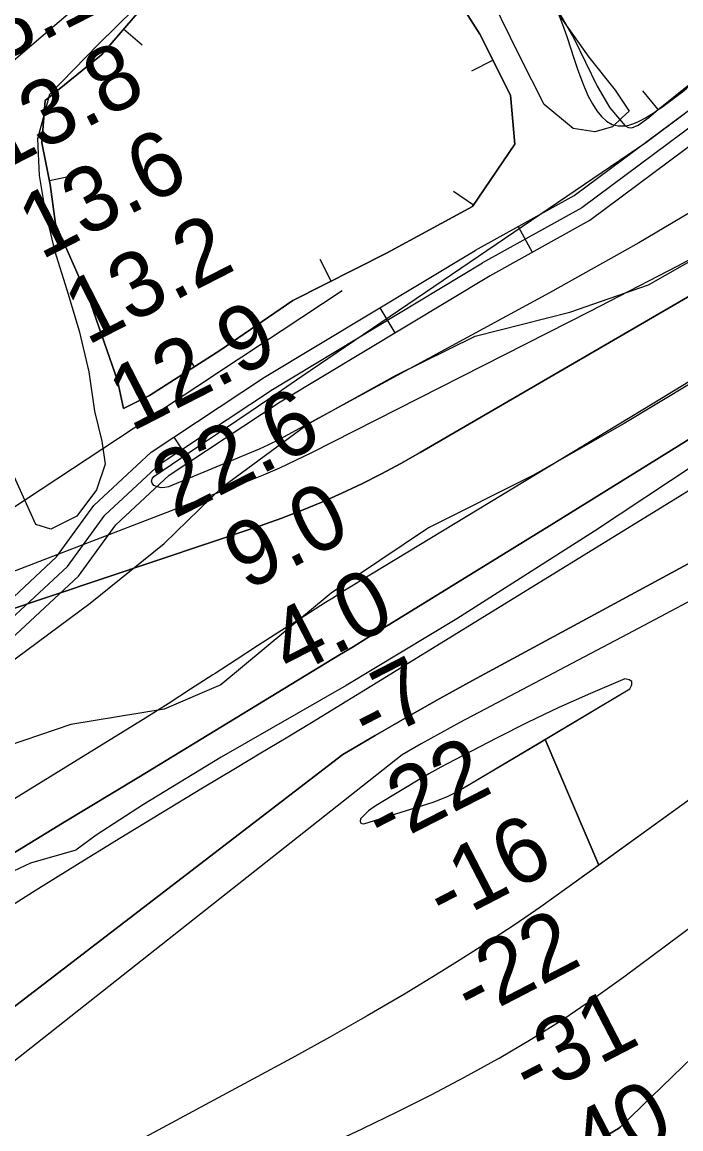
# Model space of a CAD drawing. Extents: x 3625074 to 3663148, y 511451 to 537151.
# Drawn here: x 3641120 to 3641799, y 521093 to 522233 of the extents above; entities that cross this region are included whole.
import ezdxf

# ---------------------------------------------------------------- set-up
doc = ezdxf.new("R2010")
doc.units = 0
for name, color, linetype in [('V-BORW-LINE', 7, 'Continuous'), ('V-RIVR-EDGE', 7, 'Continuous'), ('V-RIVR-RANG', 7, 'Continuous'), ('V-ROAD-CNTR', 7, 'Continuous'), ('V-SITE-VEGE', 7, 'Continuous'), ('V-TOPO-DPTH', 7, 'Continuous'), ('V-TOPO-MINR', 7, 'Continuous'), ('V-TOPO-WATR', 7, 'Continuous')]:
    doc.layers.add(name, color=color, linetype=linetype)

msp = doc.modelspace()

# ---------------------------------------------------------------- linework, layer by layer
at = {"layer": 'V-BORW-LINE'}
for p, q in [((3641224.9, 522225.9), (3641243.9, 522209.6)), ((3641605.6, 522193.6), (3641583.2, 522182.4)), ((3641775.7, 522142.8), (3641760, 522162.2)), ((3641148.4, 522070), (3641172.9, 522074.9)), ((3641585.5, 522044.6), (3641564.8, 522058.6)), ((3641438.7, 521966.2), (3641427.5, 521988.5)), ((3641201.2, 521913.2), (3641224.8, 521921.5)), ((3641297.8, 521877.9), (3641284.4, 521899))]:
    msp.add_line(p, q, dxfattribs=at)
for points in [[(3641144, 522152.3), (3641202.2, 522199.3), (3641252.1, 522257.6), (3641300, 522282.1), (3641348, 522324.7), (3641396.8, 522343.5), (3641455.3, 522347.2), (3641484.6, 522348.7), (3641535.5, 522309.4), (3641592, 522220.6), (3641623.6, 522157.8), (3641628, 522107.2), (3641584.4, 522042.9), (3641495.9, 521995.1), (3641399.1, 521946.2), (3641324, 521894.6), (3641251.6, 521848.5), (3641224.7, 521835), (3641218.7, 521863.7), (3641190.9, 521942.7), (3641154.5, 522025.1), (3641149.3, 522065.7), (3641140.5, 522108.7), (3641144, 522152.3)], [(3641144, 522152.3), (3641140.5, 522108.7), (3641149.3, 522065.7), (3641154.5, 522025.1), (3641190.9, 521942.7), (3641218.7, 521863.7), (3641224.7, 521835), (3641251.6, 521848.5), (3641324, 521894.6), (3641399.1, 521946.2), (3641495.9, 521995.1), (3641584.4, 522042.9), (3641628, 522107.2), (3641623.6, 522157.8), (3641592, 522220.6), (3641535.5, 522309.4), (3641484.6, 522348.7), (3641455.3, 522347.2), (3641396.8, 522343.5), (3641348, 522324.7), (3641300, 522282.1), (3641252.1, 522257.6), (3641202.2, 522199.3), (3641144, 522152.3)], [(3641670.4, 522247.6), (3641688.6, 522216.5), (3641712.7, 522167), (3641726, 522144.7), (3641741.5, 522126.1), (3641745, 522124.3), (3641748.4, 522124.2), (3641755.2, 522126.8), (3641766, 522134.6), (3641775.7, 522142.8), (3641807.1, 522168.3)]]:
    msp.add_lwpolyline(points, dxfattribs=at)
msp.add_spline([(3641978.4, 522695.7), (3641991.5, 522660.5), (3642036.1, 522609.3), (3642047.6, 522593.5), (3642069.9, 522549.5), (3642102, 522501.1), (3642113.2, 522447), (3642102.9, 522428.1), (3642061.4, 522383.1), (3642001.2, 522321.5), (3641914.2, 522257.6), (3641838.4, 522194), (3641775.7, 522142.8), (3641741.5, 522126.1), (3641670.4, 522247.6), (3641606.8, 522337.5), (3641546.1, 522426.5), (3641533.8, 522472.7), (3641581.4, 522514.3), (3641654.9, 522590), (3641741.9, 522667.3), (3641818, 522737.7), (3641881.7, 522780.4), (3641940.9, 522788.2), (3641965.5, 522764.1), (3641976.3, 522721.6), (3641976.2, 522711.6), (3641978.4, 522695.7)], degree=3, dxfattribs=at)
at = {"layer": 'V-RIVR-EDGE'}
msp.add_lwpolyline([(3641814.9, 521778.2), (3641710, 521708.6), (3641568.2, 521618.3), (3641454.1, 521549.9), (3641325.2, 521476.1), (3641245.5, 521427.3), (3641196.4, 521395.6), (3641175.5, 521380.3), (3641128.9, 521366.9), (3641087.8, 521347.4), (3641029.5, 521308.4), (3640955.8, 521249.1), (3640927, 521232), (3640873, 521203.4), (3640844.1, 521180.8), (3640811.6, 521164.9), (3640778.5, 521152.1), (3640758.8, 521131.9), (3640752.7, 521117.3), (3640702.3, 521078.8)], dxfattribs=at)
at = {"layer": 'V-ROAD-CNTR'}
for p, q in [((3641631.3, 522022.3), (3641645.8, 521996.1)), ((3641488.8, 521938.7), (3641504.2, 521913)), ((3641276.5, 521805.4), (3641293.1, 521780.4))]:
    msp.add_line(p, q, dxfattribs=at)
for points in [[(3641587.6, 521998), (3641689, 522054.4), (3641852.3, 522175.7), (3642061.1, 522312.5), (3642176.7, 522394.7)], [(3642192.3, 522387.3), (3642069.6, 522300.1), (3641860.9, 522163.4), (3641697.1, 522041.8), (3641594.8, 521984.9)], [(3641602.1, 521971.8), (3641705.3, 522029.1), (3641869.5, 522151.1), (3642078, 522287.7), (3642207.9, 522380)], [(3640284.7, 521147.6), (3640362.1, 521182.8), (3640419.9, 521209.8), (3640502.2, 521226.5), (3640563.1, 521248.7), (3640641, 521303.3), (3640711.1, 521357.1), (3640773.5, 521414.5), (3640855.8, 521461.9), (3640934.9, 521510.3), (3641021.3, 521568.2), (3641089.4, 521620.4), (3641155.8, 521682.2), (3641194.3, 521735.2), (3641253.2, 521790), (3641370.1, 521867.3), (3641587.1, 521997.8)], [(3640291.7, 521134.3), (3640368.4, 521169.2), (3640424.6, 521195.5), (3640506.3, 521212.1), (3640570.1, 521235.2), (3640649.8, 521291.2), (3640720.7, 521345.6), (3640782.4, 521402.3), (3640863.4, 521449), (3640943, 521497.7), (3641030.1, 521556.1), (3641099.1, 521609), (3641167, 521672.2), (3641205.5, 521725.2), (3641262.6, 521778.2), (3641378.1, 521854.6), (3641594.8, 521984.9)], [(3640298.8, 521121), (3640374.7, 521155.6), (3640429.4, 521181.1), (3640510.3, 521197.6), (3640577.1, 521221.8), (3640658.7, 521279.1), (3640730.4, 521334.1), (3640791.3, 521390.2), (3640871.1, 521436.1), (3640951.1, 521485.1), (3641038.8, 521543.9), (3641108.8, 521597.5), (3641178.3, 521662.2), (3641216.8, 521715.2), (3641271.9, 521766.4), (3641386.1, 521842), (3641602.6, 521972)]]:
    msp.add_lwpolyline(points, dxfattribs=at)
at = {"layer": 'V-SITE-VEGE'}
for points in [[(3641080.4, 522167.2), (3641330.3, 522380.4)], [(3641293.3, 522303.3), (3641198.7, 522209.9), (3641148.4, 522158.3), (3641136, 522112.7), (3641137.7, 522075), (3641143.7, 522040), (3641153.6, 521997.9), (3641166.4, 521957.1), (3641179.2, 521914.9), (3641189.1, 521872.8), (3641195, 521832.2), (3641202.4, 521801.4), (3641205.9, 521777.6), (3641196.8, 521751.3), (3641176.6, 521724), (3641149.7, 521710.9), (3641134.5, 521715.5), (3641112.2, 521764.9)], [(3641635.9, 522293.6), (3641704.3, 522196.9), (3641731.2, 522162.7), (3641745.9, 522141.4), (3641738.7, 522134.6), (3641728.7, 522125.2), (3641710.5, 522120.1), (3641688.2, 522123.5), (3641658.3, 522148.1), (3641633.2, 522197.5), (3641595, 522275.3)], [(3640324.9, 521118.2), (3640387.5, 521148.2), (3640424.7, 521164.6), (3640450.4, 521172.8), (3640488.4, 521187.1), (3640534.4, 521198.3), (3640579.2, 521218.1), (3640623.1, 521237), (3640698.4, 521288.1), (3640778.5, 521350.7), (3640862.5, 521411.4), (3640952.6, 521463), (3641028.3, 521515.4), (3641103.7, 521570.5), (3641190.5, 521634.7), (3641266.5, 521696.1), (3641326.8, 521754.4), (3641414, 521818.5), (3641505.8, 521869.2), (3641587.1, 521909.4), (3641684.8, 521934.4), (3641765.7, 521962.5), (3641855.8, 522013.6)], [(3641844.9, 521882.4), (3641740.6, 521819.6), (3641646.5, 521765.9), (3641539, 521712.1), (3641438.6, 521644.7), (3641325, 521550.4), (3641266.6, 521525.2), (3641170.4, 521509.6), (3641105.8, 521487.7), (3640986, 521412.8), (3640881.8, 521349.5), (3640781.9, 521283.5), (3640642.3, 521204.2), (3640524.1, 521152.1), (3640414.4, 521102), (3640343.9, 521068.1)]]:
    msp.add_lwpolyline(points, dxfattribs=at)
at = {"layer": 'V-TOPO-DPTH'}
for points in [[(3640334.2, 521331.1), (3640384.2, 521390.1), (3640406.8, 521413.8), (3640430.9, 521435.5), (3640457.3, 521454.5), (3640485.2, 521471.5), (3640536.2, 521498.7), (3640539.8, 521500.6), (3640543.5, 521502.5), (3640547.2, 521504.3), (3640550.9, 521506), (3640934, 521569.7), (3641365.5, 521714.2), (3641386.9, 521721.7), (3641408.1, 521729.8), (3641429.1, 521738.5), (3641449.8, 521747.7), (3641470.3, 521757.5), (3641490.5, 521767.7), (3641510.5, 521778.4), (3641530.3, 521789.6), (3642211, 522185)], [(3639760.3, 520511.8), (3639827.2, 520541.5), (3639838.3, 520546.4), (3639849.4, 520551.3), (3639860.5, 520556.1), (3639871.7, 520561), (3640640.4, 520890.8), (3640660.9, 520899.8), (3640681.2, 520908.9), (3640701.4, 520918.4), (3640721.5, 520928.2), (3640741.1, 520938.7), (3640760.1, 520950.1), (3640778.3, 520962.8), (3640795.9, 520976.4), (3641450.9, 521478.7), (3641484, 521498.2), (3641517.3, 521517.5), (3641550.8, 521536.3), (3641584.5, 521554.8), (3642282.5, 521932.5)], [(3642282.5, 521932.5), (3641584.5, 521554.8), (3641550.8, 521536.3), (3641517.3, 521517.5), (3641484, 521498.2), (3641450.9, 521478.7), (3640795.9, 520976.4), (3640778.3, 520962.8), (3640760.1, 520950.1), (3640741.1, 520938.7), (3640721.5, 520928.2), (3640701.4, 520918.4), (3640681.2, 520908.9), (3640660.9, 520899.8), (3640640.4, 520890.8), (3639871.7, 520561), (3639860.5, 520556.1), (3639849.4, 520551.3), (3639838.3, 520546.4), (3639827.2, 520541.5), (3639760.3, 520511.8)], [(3640325.9, 520897.6), (3640418.2, 520952.8), (3640510.1, 521008.9), (3640692.5, 521121.8), (3640693.3, 521122.3), (3640696.5, 521124.4), (3640698.4, 521125.6), (3640699, 521126), (3641005.2, 521312.5), (3641083.6, 521360.2), (3641162, 521407.9), (3641240.4, 521455.5), (3641318.8, 521503.1), (3641447.4, 521581.2), (3641461.5, 521589.7), (3641475.6, 521598.4), (3641489.7, 521607), (3641503.8, 521615.7), (3641668, 521716.9), (3641764.1, 521776.3), (3641860.1, 521835.9)], [(3641860.1, 521835.9), (3641764.1, 521776.3), (3641668, 521716.9), (3641503.8, 521615.7), (3641489.7, 521607), (3641475.6, 521598.4), (3641461.5, 521589.7), (3641447.4, 521581.2), (3641318.8, 521503.1), (3641240.4, 521455.5), (3641162, 521407.9), (3641083.6, 521360.2), (3641005.2, 521312.5), (3640699, 521126), (3640698.4, 521125.6), (3640696.5, 521124.4), (3640693.3, 521122.3), (3640692.5, 521121.8), (3640510.1, 521008.9), (3640418.2, 520952.8), (3640325.9, 520897.6)], [(3641748.6, 521553.7), (3641745.9, 521555.6), (3641741.3, 521556.5), (3641738.8, 521555.5), (3641705.8, 521541.6), (3641673.2, 521527.1), (3641640.9, 521511.7), (3641609, 521495.6), (3641558.1, 521468.9), (3641551.8, 521465.6), (3641545.7, 521462.2), (3641539.5, 521458.7), (3641533.5, 521455.2), (3641486.7, 521427.2), (3641481.9, 521424), (3641477.3, 521420.5), (3641473.1, 521416.6), (3641469.1, 521412.4), (3641468.5, 521410.1), (3641468.8, 521408.4), (3641470.3, 521407.5), (3641472.5, 521407.1), (3641543.7, 521429.7), (3641551.6, 521432.6), (3641559.3, 521435.7), (3641566.9, 521439.4), (3641574.2, 521443.5), (3641653, 521490.5), (3641659.1, 521494.1), (3641714.5, 521364.6), (3641709.3, 521360.9)], [(3641748.6, 521553.7), (3641745.9, 521555.6), (3641741.3, 521556.5), (3641738.8, 521555.5), (3641705.8, 521541.6), (3641673.2, 521527.1), (3641640.9, 521511.7), (3641609, 521495.6), (3641558.1, 521468.9), (3641551.8, 521465.6), (3641545.7, 521462.2), (3641539.5, 521458.7), (3641533.5, 521455.2), (3641486.7, 521427.2), (3641481.9, 521424), (3641477.3, 521420.5), (3641473.1, 521416.6), (3641469.1, 521412.4), (3641468.5, 521410.1), (3641468.8, 521408.4), (3641470.3, 521407.5), (3641472.5, 521407.1), (3641543.7, 521429.7), (3641551.6, 521432.6), (3641559.3, 521435.7), (3641566.9, 521439.4), (3641574.2, 521443.5), (3641746.4, 521546.2), (3641748.4, 521550.4), (3641748.6, 521553.7)], [(3641714.5, 521364.6), (3641659.1, 521494.1), (3641746.4, 521546.2), (3641748.4, 521550.4), (3641748.6, 521553.7)], [(3641812.3, 521435.4), (3641681.7, 521340.9), (3641654.7, 521321.8), (3641627.4, 521303), (3641599.7, 521284.9), (3641571.8, 521267.2), (3641552.3, 521255.1), (3641514.3, 521232), (3641475.9, 521209.4), (3641437.2, 521187.4), (3641398.1, 521166), (3640806.1, 520847.2), (3640804.1, 520846.1), (3640802, 520845), (3640797.9, 520842.8), (3640795.8, 520841.7), (3640791.7, 520839.5), (3640789.6, 520838.5), (3640785.2, 520836.2), (3640780.9, 520834.1), (3640154.9, 520500.4)], [(3641812.3, 521435.4), (3641714.5, 521364.6)], [(3641709.3, 521360.9), (3641681.7, 521340.9), (3641654.7, 521321.8), (3641627.4, 521303), (3641599.7, 521284.9), (3641571.8, 521267.2), (3641552.3, 521255.1), (3641514.3, 521232), (3641475.9, 521209.4), (3641437.2, 521187.4), (3641398.1, 521166), (3640806.1, 520847.2), (3640804.1, 520846.1), (3640802, 520845), (3640797.9, 520842.8), (3640795.8, 520841.7), (3640791.7, 520839.5), (3640789.6, 520838.5), (3640785.2, 520836.2), (3640780.9, 520834.1), (3640154.9, 520500.4)], [(3639949.3, 520315.8), (3640824.1, 520789), (3640842.8, 520798.1), (3640861.7, 520807), (3641471.5, 521093.5), (3641506.7, 521110.6), (3641541.6, 521128.1), (3641576.2, 521146.4), (3641610.5, 521165.3), (3641611.8, 521166), (3641644.8, 521185.5), (3641677.3, 521205.8), (3641709, 521227.3), (3641740.2, 521249.6), (3641873.2, 521348.6)], [(3639949.3, 520315.8), (3640824.1, 520789), (3640842.8, 520798.1), (3640861.7, 520807), (3641471.5, 521093.5), (3641506.7, 521110.6), (3641541.6, 521128.1), (3641576.2, 521146.4), (3641610.5, 521165.3), (3641611.8, 521166), (3641644.8, 521185.5), (3641677.3, 521205.8), (3641709, 521227.3), (3641740.2, 521249.6), (3641873.2, 521348.6)], [(3641864.4, 521218.3), (3641737.2, 521095.7), (3641737.1, 521095.6), (3641736.6, 521095), (3641734.9, 521093.6), (3641368, 520878.3), (3641289.6, 520832.5), (3641211, 520786.9), (3641132.3, 520741.6), (3641053.5, 520696.5), (3640943.1, 520633.6), (3640919.3, 520620.4), (3640895.3, 520607.4), (3640871.1, 520594.9), (3640846.7, 520582.8), (3640740.6, 520531), (3640662.6, 520494.2)], [(3640662.6, 520494.2), (3640740.6, 520531), (3640846.7, 520582.8), (3640871.1, 520594.9), (3640895.3, 520607.4), (3640919.3, 520620.4), (3640943.1, 520633.6), (3641053.5, 520696.5), (3641132.3, 520741.6), (3641211, 520786.9), (3641289.6, 520832.5), (3641368, 520878.3), (3641734.9, 521093.6), (3641736.6, 521095), (3641737.1, 521095.6), (3641737.2, 521095.7), (3641864.4, 521218.3)]]:
    msp.add_lwpolyline(points, dxfattribs=at)
at = {"layer": 'V-TOPO-MINR'}
for points in [[(3642211, 522185), (3641530.3, 521789.6), (3641510.5, 521778.4), (3641490.5, 521767.7), (3641470.3, 521757.5), (3641449.8, 521747.7), (3641429.1, 521738.5), (3641408.1, 521729.8), (3641386.9, 521721.7), (3641365.5, 521714.2), (3640934, 521569.7), (3640550.9, 521506), (3640547.2, 521504.3), (3640543.5, 521502.5), (3640539.8, 521500.6), (3640536.2, 521498.7), (3640485.2, 521471.5), (3640457.3, 521454.5), (3640430.9, 521435.5), (3640406.8, 521413.8), (3640384.2, 521390.1), (3640334.2, 521331.1)], [(3641846.8, 522059.4), (3641755.8, 522005.8), (3641663.7, 521954.1), (3641382, 521801.5), (3641377.7, 521799.3), (3641373.3, 521797.1), (3641368.9, 521795.1), (3641364.5, 521793.2), (3641271.2, 521754.5), (3641267.4, 521753.6), (3641263.5, 521753.3), (3641259.8, 521754.2), (3641256.1, 521755.7), (3641254.3, 521758), (3641253.5, 521760.3), (3641254.2, 521762.6), (3641255.9, 521764.9), (3641302.1, 521796.1), (3641328.7, 521814.1), (3641355.3, 521832.1), (3641381.9, 521850.1), (3641408.5, 521868.2), (3641763, 522109), (3641802.5, 522138.6)], [(3641885.4, 522029.5), (3641795.5, 521981.6), (3641705.2, 521934.8), (3641418.6, 521789.5), (3641402.1, 521781.4), (3641385.4, 521773.7), (3641368.6, 521766.5), (3641351.5, 521759.6), (3641087, 521657.8), (3641075.7, 521655.2), (3641064.6, 521654.6), (3641053.7, 521657.1), (3641043, 521661.7), (3641037.8, 521668.2), (3641035.5, 521674.8), (3641037.6, 521681.4), (3641042.6, 521688), (3641316.4, 521868.3), (3641324, 521873.3), (3641331.6, 521878.3), (3641339.2, 521883.3), (3641346.7, 521888.3), (3641450, 521956.5)], [(3642282.5, 521932.5), (3641584.5, 521554.8), (3641550.8, 521536.3), (3641517.3, 521517.5), (3641484, 521498.2), (3641450.9, 521478.7), (3640795.9, 520976.4), (3640778.3, 520962.8), (3640760.1, 520950.1), (3640741.1, 520938.7), (3640721.5, 520928.2), (3640701.4, 520918.4), (3640681.2, 520908.9), (3640660.9, 520899.8), (3640640.4, 520890.8), (3639871.7, 520561), (3639860.5, 520556.1), (3639849.4, 520551.3), (3639838.3, 520546.4), (3639827.2, 520541.5), (3639760.3, 520511.8)], [(3642057.8, 521904.3), (3641547.7, 521590.6), (3641521.8, 521574.7), (3641495.9, 521558.8), (3641470.1, 521543), (3641444.2, 521527.2), (3641418.3, 521511.4), (3641392.3, 521495.6), (3641366.3, 521480), (3641340.3, 521464.3), (3641306.2, 521443.9), (3641263.2, 521418), (3641220.3, 521391.9), (3641177.5, 521365.4), (3641134.9, 521338.8), (3641059.3, 521291.3), (3641001.3, 521253.9), (3640943.8, 521215.9), (3640887.1, 521176.7), (3640830.9, 521136.7), (3640760.8, 521085.8)], [(3641857.3, 521892.9), (3641771.1, 521840.4), (3641468.9, 521657.4), (3641459.9, 521651.9), (3641450.9, 521646.4), (3641442, 521640.8), (3641433, 521635.2), (3641406.8, 521618.5), (3641384.8, 521604.5), (3641362.8, 521590.5), (3641340.9, 521576.3), (3641319.1, 521562.1), (3641316.9, 521560.6), (3641293.9, 521545.8), (3641270.9, 521531), (3641247.7, 521516.4), (3641224.4, 521502), (3641048.6, 521394)], [(3641850.3, 521659), (3641744, 521602.6), (3641571.4, 521511.5), (3641551.4, 521500.8), (3641531.5, 521489.8), (3641511.8, 521478.5), (3640794.3, 520912.1), (3640778.7, 520904.3), (3640763, 520896.6), (3640747.3, 520889), (3640068.8, 520515.7)], [(3641748.6, 521553.7), (3641745.9, 521555.6), (3641741.3, 521556.5), (3641738.8, 521555.5), (3641705.8, 521541.6), (3641673.2, 521527.1), (3641640.9, 521511.7), (3641609, 521495.6), (3641558.1, 521468.9), (3641551.8, 521465.6), (3641545.7, 521462.2), (3641539.5, 521458.7), (3641533.5, 521455.2), (3641486.7, 521427.2), (3641481.9, 521424), (3641477.3, 521420.5), (3641473.1, 521416.6), (3641469.1, 521412.4), (3641468.5, 521410.1), (3641468.8, 521408.4), (3641470.3, 521407.5), (3641472.5, 521407.1), (3641543.7, 521429.7), (3641551.6, 521432.6), (3641559.3, 521435.7), (3641566.9, 521439.4), (3641574.2, 521443.5), (3641746.4, 521546.2), (3641748.4, 521550.4), (3641748.6, 521553.7)], [(3641812.3, 521435.4), (3641681.7, 521340.9), (3641654.7, 521321.8), (3641627.4, 521303), (3641599.7, 521284.9), (3641571.8, 521267.2), (3641552.3, 521255.1), (3641514.3, 521232), (3641475.9, 521209.4), (3641437.2, 521187.4), (3641398.1, 521166), (3640806.1, 520847.2), (3640804.1, 520846.1), (3640802, 520845), (3640797.9, 520842.8), (3640795.8, 520841.7), (3640791.7, 520839.5), (3640789.6, 520838.5), (3640785.2, 520836.2), (3640780.9, 520834.1), (3640154.9, 520500.4)], [(3641864.4, 521218.3), (3641737.2, 521095.7), (3641737.1, 521095.6), (3641736.6, 521095), (3641734.9, 521093.6), (3641368, 520878.3), (3641289.6, 520832.5), (3641211, 520786.9), (3641132.3, 520741.6), (3641053.5, 520696.5), (3640943.1, 520633.6), (3640919.3, 520620.4), (3640895.3, 520607.4), (3640871.1, 520594.9), (3640846.7, 520582.8), (3640740.6, 520531), (3640662.6, 520494.2)]]:
    msp.add_lwpolyline(points, dxfattribs=at)
at = {"layer": 'V-TOPO-WATR'}
msp.add_lwpolyline([(3641860.1, 521835.9), (3641764.1, 521776.3), (3641668, 521716.9), (3641503.8, 521615.7), (3641489.7, 521607), (3641475.6, 521598.4), (3641461.5, 521589.7), (3641447.4, 521581.2), (3641318.8, 521503.1), (3641240.4, 521455.5), (3641162, 521407.9), (3641083.6, 521360.2), (3641005.2, 521312.5), (3640699, 521126), (3640698.4, 521125.6), (3640696.5, 521124.4), (3640693.3, 521122.3), (3640692.5, 521121.8), (3640510.1, 521008.9), (3640418.2, 520952.8), (3640325.9, 520897.6)], dxfattribs=at)

# ---------------------------------------------------------------- texts
at = {"layer": 'V-RIVR-RANG'}
for s, rotation, p in [('18.1', 27.0883, (3641051.9, 522167.3)), ('13.8', 27.0883, (3641095.6, 522077.3)), ('13.6', 27.0883, (3641139.7, 521987.6)), ('13.2', 27.0883, (3641187.1, 521899.5)), ('12.9', 27.0883, (3641232.6, 521810.4)), ('22.6', 27.0883, (3641276.9, 521720.8)), ('9.0', 27.0883, (3641351.3, 521646.5)), ('4.0', 27.0883, (3641397.1, 521557.6)), ('-7', 27.0883, (3641477.6, 521486.5)), ('-22', 27.0883, (3641492.4, 521381.7)), ('-16', 27.3705, (3641555.8, 521301.5)), ('-22', 27.3705, (3641584.2, 521203.6)), ('-31', 27.3705, (3641644.2, 521122.1)), ('-40', 27.3705, (3641680.2, 521028))]:
    msp.add_text(s, height=67, rotation=rotation, dxfattribs=at).set_placement(p)

doc.saveas('drawing.dxf')
